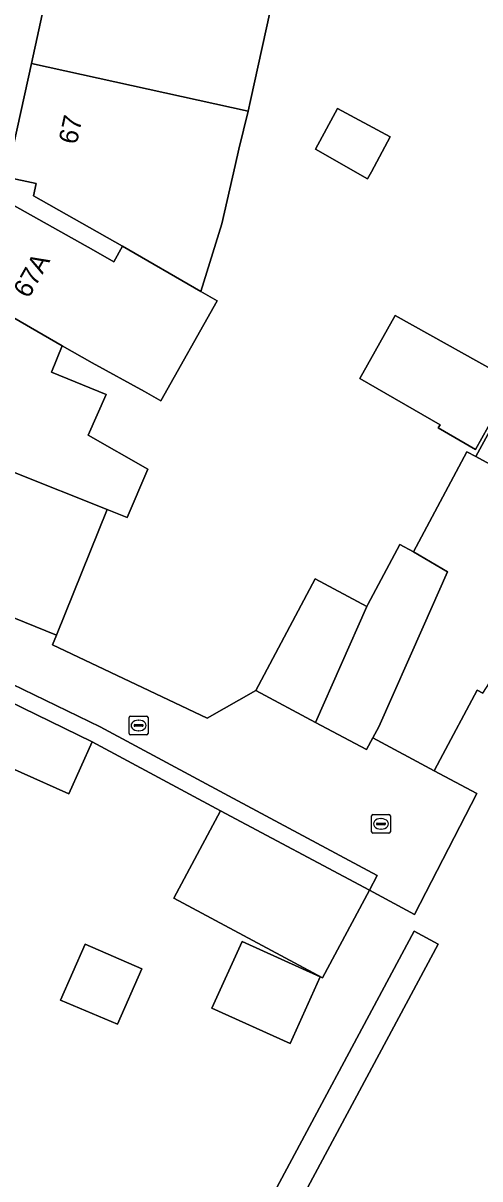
# Model space of a CAD drawing. Extents: x 160349 to 161355, y 381727 to 382854.
# Drawn here: x 160886.7 to 160911, y 382306.5 to 382368 of the extents above; entities that cross this region are included whole.
import ezdxf

# ---------------------------------------------------------------- set-up
doc = ezdxf.new("R2010")
doc.units = 0
for name, color, linetype in [('IMGEO_Erf', 7, 'Continuous'), ('IMGEO_Kolk', 7, 'Continuous'), ('IMGEO_Pand', 7, 'Continuous'), ('IMGEO_Pand_nummerreeks', 7, 'Continuous'), ('IMGEO_Rijbaan_lokaal_open', 7, 'Continuous'), ('IMGEO_Voetpad_open', 7, 'Continuous')]:
    doc.layers.add(name, color=color, linetype=linetype)

msp = doc.modelspace()

# ---------------------------------------------------------------- linework, layer by layer
at = {"layer": 'IMGEO_Erf'}
for points in [[(160886.083, 382358.35), (160890.436, 382355.89), (160891.517, 382355.279), (160891.981, 382356.1), (160887.245, 382358.783), (160887.389, 382359.441), (160885.816, 382359.785), (160887.135, 382365.811), (160888.496, 382372.03)], [(160900.023, 382369.506), (160898.785, 382363.848), (160898.662, 382363.287), (160898.171, 382361.267), (160897.973, 382360.397), (160897.264, 382357.293), (160896.153, 382353.701), (160897.022, 382353.201), (160894.017, 382347.881), (160893.146, 382348.377), (160890.365, 382349.912), (160888.768, 382350.815), (160888.2, 382349.407), (160891.121, 382348.229), (160890.15, 382346.058), (160893.335, 382344.259), (160892.229, 382341.677), (160891.164, 382342.107), (160888.471, 382335.427), (160888.265, 382334.917), (160896.484, 382331.01), (160899.073, 382332.487), (160902.236, 382338.415), (160904.975, 382336.953), (160905.029, 382337.055), (160906.729, 382340.241), (160907.458, 382339.852), (160910.302, 382345.181), (160910.772, 382344.924), (160916.56, 382355.517)], [(160911.151, 382332.344), (160910.849, 382332.505), (160908.88, 382328.815), (160908.561, 382328.218), (160910.833, 382327.006), (160907.511, 382320.582), (160905.112, 382321.863), (160902.627, 382317.21), (160894.709, 382321.439), (160897.194, 382326.092), (160890.361, 382329.752), (160889.128, 382326.989), (160884.038, 382329.262)], [(160898.996, 382303.853), (160907.499, 382319.687), (160908.768, 382319.006), (160884.934, 382274.625)]]:
    msp.add_lwpolyline(points, dxfattribs=at)
for points in [[(160906.219, 382361.915), (160905.22, 382360.067), (160905.018, 382359.693), (160902.248, 382361.272), (160903.416, 382363.432)], [(160912.776, 382348.908), (160910.766, 382345.301), (160908.774, 382346.448), (160908.871, 382346.616), (160904.611, 382349.068), (160906.479, 382352.418)], [(160888.685, 382316.022), (160889.991, 382319.007), (160893.008, 382317.687), (160891.722, 382314.747)], [(160896.735, 382315.594), (160898.343, 382319.148), (160902.5, 382317.267), (160900.893, 382313.714)]]:
    msp.add_lwpolyline(points, close=True, dxfattribs=at)
msp.add_arc((160651.883, 382431.729), 240.429, 341.69717, 348.10664, dxfattribs=at)
at = {"layer": 'IMGEO_Kolk'}
for p, q in [((160892.338, 382330.2), (160892.338, 382331.052)), ((160892.413, 382331.126), (160893.265, 382331.126)), ((160893.339, 382331.052), (160893.339, 382330.2)), ((160892.597, 382330.62), (160892.597, 382330.632)), ((160893.035, 382330.583), (160892.637, 382330.583)), ((160892.64, 382330.669), (160893.038, 382330.669)), ((160892.849, 382330.346), (160892.824, 382330.346)), ((160892.826, 382330.906), (160892.851, 382330.906)), ((160893.081, 382330.632), (160893.081, 382330.62)), ((160893.265, 382330.126), (160892.413, 382330.126)), ((160905.23, 382324.968), (160905.23, 382325.82)), ((160905.305, 382325.894), (160906.157, 382325.894)), ((160905.489, 382325.388), (160905.489, 382325.4)), ((160905.532, 382325.437), (160905.93, 382325.437)), ((160905.718, 382325.674), (160905.743, 382325.674)), ((160905.973, 382325.4), (160905.973, 382325.388)), ((160906.231, 382325.82), (160906.231, 382324.968)), ((160906.157, 382324.894), (160905.305, 382324.894)), ((160905.927, 382325.351), (160905.529, 382325.351)), ((160905.741, 382325.114), (160905.716, 382325.114))]:
    msp.add_line(p, q, dxfattribs=at)
for points in [[(160892.338, 382330.2), (160892.338, 382331.052)], [(160892.413, 382331.126), (160893.265, 382331.126)], [(160893.339, 382331.052), (160893.339, 382330.2)], [(160893.265, 382330.126), (160892.413, 382330.126)], [(160905.23, 382324.968), (160905.23, 382325.82)], [(160905.305, 382325.894), (160906.157, 382325.894)], [(160906.231, 382325.82), (160906.231, 382324.968)], [(160906.157, 382324.894), (160905.305, 382324.894)]]:
    msp.add_lwpolyline(points, dxfattribs=at)
for centre, radius, start, end in [((160892.415, 382331.05), 0.0765, 91.55205, 178.44795), ((160892.415, 382331.05), 0.0765, 91.55205, 178.44795), ((160893.263, 382331.05), 0.0765, 1.55205, 88.44795), ((160893.263, 382331.05), 0.0765, 1.55205, 88.44795), ((160892.637, 382330.629), 0.0403, 85.87752, 175.75265), ((160892.634, 382330.619), 0.0366, 178.93798, 274.71019), ((160893.038, 382330.626), 0.043, 264.86636, 352.45326), ((160893.042, 382330.631), 0.0386, 1.73085, 96.63898), ((160892.415, 382330.202), 0.0765, 181.55205, 268.44795), ((160892.415, 382330.202), 0.0765, 181.55205, 268.44795), ((160893.263, 382330.202), 0.0765, 271.55205, 358.44795), ((160893.263, 382330.202), 0.0765, 271.55205, 358.44795), ((160905.307, 382325.818), 0.0765, 91.55205, 178.44795), ((160905.307, 382325.818), 0.0765, 91.55205, 178.44795), ((160905.529, 382325.397), 0.0403, 85.87752, 175.75265), ((160905.934, 382325.399), 0.0386, 1.73085, 96.63898), ((160906.155, 382325.818), 0.0765, 1.55205, 88.44795), ((160906.155, 382325.818), 0.0765, 1.55205, 88.44795), ((160905.307, 382324.97), 0.0765, 181.55205, 268.44795), ((160905.307, 382324.97), 0.0765, 181.55205, 268.44795), ((160905.526, 382325.387), 0.0366, 178.93798, 274.71019), ((160905.93, 382325.394), 0.043, 264.86636, 352.45326), ((160906.155, 382324.97), 0.0765, 271.55205, 358.44795), ((160906.155, 382324.97), 0.0765, 271.55205, 358.44795)]:
    msp.add_arc(centre, radius, start, end, dxfattribs=at)
for centre, major_axis, ratio, start_param, end_param in [((160892.825, 382330.626), (-0.387, 0.002), 0.722429, 4.712389, 7.853982), ((160892.85, 382330.626), (-0.39, 0.002), 0.717154, 1.570796, 4.712389), ((160905.717, 382325.394), (-0.387, 0.002), 0.722429, 4.712389, 7.853982), ((160905.742, 382325.394), (-0.39, 0.002), 0.717154, 1.570796, 4.712389)]:
    msp.add_ellipse(centre, major_axis=major_axis, ratio=ratio, start_param=start_param, end_param=end_param, dxfattribs=at)
at = {"layer": 'IMGEO_Pand'}
for points in [[(160900.023, 382369.506), (160888.496, 382372.03), (160887.135, 382365.811), (160898.662, 382363.287), (160898.785, 382363.848)], [(160898.662, 382363.287), (160887.135, 382365.811), (160885.816, 382359.785), (160887.389, 382359.441), (160887.245, 382358.783), (160891.981, 382356.1), (160896.153, 382353.701), (160897.264, 382357.293), (160897.973, 382360.397), (160898.171, 382361.267)], [(160905.22, 382360.067), (160906.219, 382361.915), (160903.416, 382363.432), (160902.248, 382361.272), (160905.018, 382359.693)], [(160891.981, 382356.1), (160891.517, 382355.279), (160890.436, 382355.89), (160886.083, 382358.35), (160885.708, 382357.685), (160884.894, 382357.678), (160884.261, 382356.559), (160884.674, 382355.858), (160883.52, 382353.815), (160885.173, 382352.879), (160888.768, 382350.815), (160890.365, 382349.912), (160893.146, 382348.377), (160894.017, 382347.881), (160897.022, 382353.201), (160896.153, 382353.701)], [(160891.164, 382342.107), (160892.229, 382341.677), (160893.335, 382344.259), (160890.15, 382346.058), (160891.121, 382348.229), (160888.2, 382349.407), (160888.768, 382350.815), (160885.173, 382352.879), (160884.377, 382350.905), (160883.301, 382351.34), (160882.09, 382348.335), (160880.994, 382348.777), (160880.011, 382346.339), (160881.115, 382345.893), (160881.19, 382346.081)], [(160904.611, 382349.068), (160908.871, 382346.616), (160908.774, 382346.448), (160910.766, 382345.301), (160912.776, 382348.908), (160906.479, 382352.418)], [(160891.164, 382342.107), (160881.19, 382346.081), (160881.115, 382345.893), (160879.766, 382342.546), (160879.22, 382342.766), (160878.527, 382341.048), (160879.071, 382340.829), (160878.98, 382340.603), (160882.6, 382339.144), (160882.132, 382337.982), (160886.77, 382336.113), (160888.471, 382335.427)], [(160913.654, 382336.234), (160917.041, 382341.499), (160910.772, 382344.924), (160910.302, 382345.181), (160907.458, 382339.852), (160909.265, 382338.797), (160907.968, 382335.872), (160905.611, 382330.559), (160905.292, 382329.962), (160908.561, 382328.218), (160908.88, 382328.815), (160910.849, 382332.505), (160911.151, 382332.344), (160912.21, 382333.99)], [(160907.968, 382335.872), (160909.265, 382338.797), (160907.458, 382339.852), (160906.729, 382340.241), (160905.029, 382337.055), (160904.975, 382336.953), (160902.251, 382330.792), (160904.963, 382329.344), (160905.292, 382329.962), (160905.611, 382330.559)], [(160904.975, 382336.953), (160902.236, 382338.415), (160899.073, 382332.487), (160902.251, 382330.792)], [(160885.161, 382332.287), (160881.859, 382333.762), (160877.293, 382335.801), (160874.585, 382329.739), (160882.643, 382326.139), (160882.746, 382326.37), (160884.038, 382329.262), (160889.128, 382326.989), (160890.361, 382329.752)], [(160902.627, 382317.21), (160905.112, 382321.863), (160897.194, 382326.092), (160894.709, 382321.439)], [(160888.685, 382316.022), (160891.722, 382314.747), (160893.008, 382317.687), (160889.991, 382319.007)], [(160896.735, 382315.594), (160900.893, 382313.714), (160902.5, 382317.267), (160898.343, 382319.148)]]:
    msp.add_lwpolyline(points, close=True, dxfattribs=at)
at = {"layer": 'IMGEO_Rijbaan_lokaal_open'}
msp.add_lwpolyline([(160888.471, 382335.427), (160886.77, 382336.113), (160882.132, 382337.982), (160873.995, 382341.347), (160873.965, 382341.274), (160873.33, 382339.739), (160872.943, 382338.838), (160884.033, 382333.886), (160883.992, 382333.795), (160885.528, 382333.109), (160890.786, 382330.545), (160897.619, 382326.885), (160905.536, 382322.657), (160905.112, 382321.863), (160907.511, 382320.582), (160910.833, 382327.006), (160908.561, 382328.218), (160905.292, 382329.962), (160904.963, 382329.344), (160902.251, 382330.792), (160899.073, 382332.487), (160896.484, 382331.01), (160888.265, 382334.917)], close=True, dxfattribs=at)
at = {"layer": 'IMGEO_Voetpad_open'}
for points in [[(160926.446, 382370.139), (160929.177, 382375.074), (160928.015, 382375.716), (160916.56, 382355.517), (160910.772, 382344.924), (160917.041, 382341.499), (160922.876, 382338.311), (160922.595, 382337.752), (160926.929, 382335.576), (160927.408, 382335.303), (160928.132, 382336.579), (160916.64, 382343.101), (160912.492, 382345.446), (160914.337, 382348.709), (160920.017, 382358.696), (160919.971, 382358.721), (160921.208, 382360.969), (160921.285, 382360.926), (160923.596, 382364.989)], [(160883.992, 382333.795), (160884.033, 382333.886), (160872.943, 382338.838), (160872.549, 382337.919), (160877.293, 382335.801), (160881.859, 382333.762), (160885.161, 382332.287), (160890.361, 382329.752), (160897.194, 382326.092), (160905.112, 382321.863), (160905.536, 382322.657), (160897.619, 382326.885), (160890.786, 382330.545), (160885.528, 382333.109)], [(160894.327, 382269.262), (160884.934, 382274.625), (160908.768, 382319.006), (160907.499, 382319.687), (160898.996, 382303.853), (160896.374, 382299.066), (160894.496, 382295.637), (160891.925, 382290.614), (160891.318, 382289.325), (160891.276, 382289.345), (160888.866, 382284.636), (160889.447, 382284.344), (160886.112, 382277.709), (160885.84, 382277.168), (160885.722, 382276.933), (160885.083, 382277.246), (160883.545, 382274.105), (160883.305, 382273.684), (160896.111, 382266.39), (160901.38, 382263.389), (160907.722, 382259.809), (160908.506, 382261.198), (160904.489, 382263.465), (160900.145, 382265.94)]]:
    msp.add_lwpolyline(points, close=True, dxfattribs=at)
msp.add_arc((160651.883, 382431.729), 240.429, 341.69717, 348.10664, dxfattribs=at)

# ---------------------------------------------------------------- texts
at = {"layer": 'IMGEO_Pand_nummerreeks'}
for s, rotation, p in [('67', 77.6587, (160889.543, 382361.476)), ('67A', 60.52153, (160886.989, 382353.287))]:
    msp.add_text(s, height=1, rotation=rotation, dxfattribs=at).set_placement(p)

doc.saveas('drawing.dxf')
